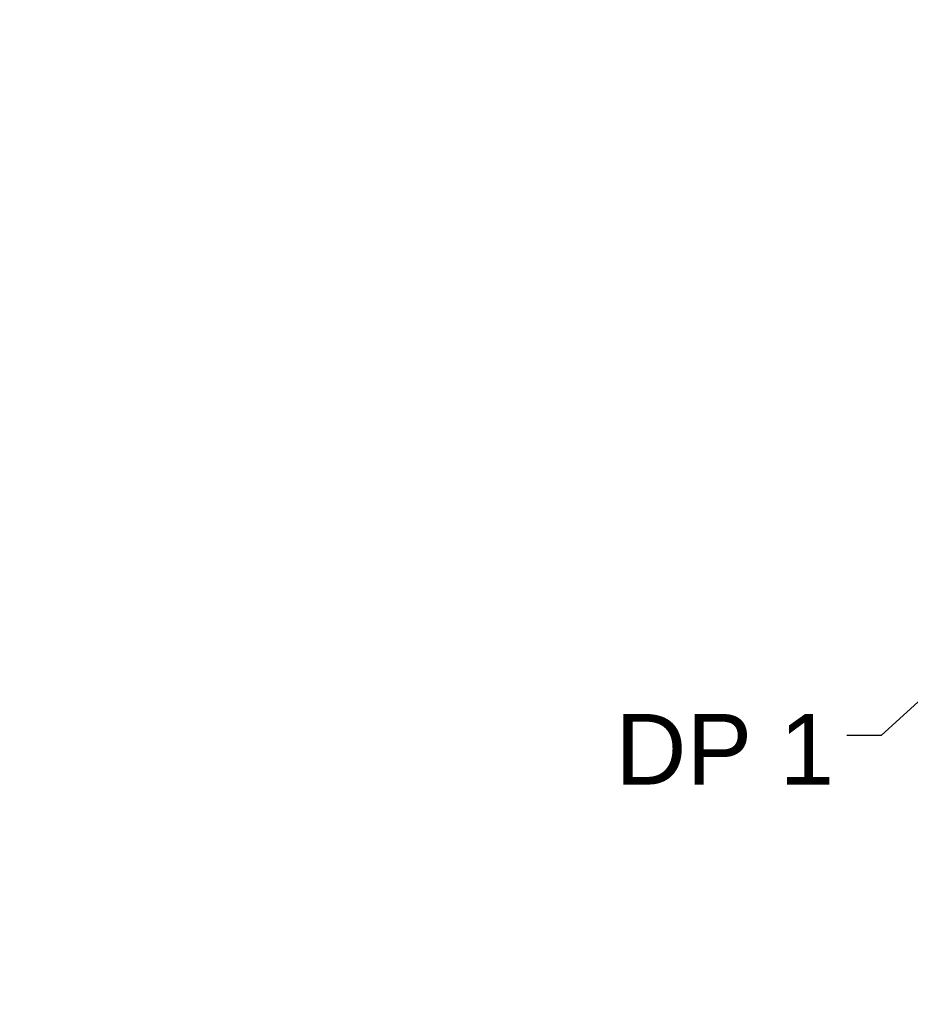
# Model space of a CAD drawing. Header units: millimetres. Extents: x 40090 to 187415, y -53271 to 40260.
# Tile 294 of 406: x 140760 to 142654, y 13480 to 15574. Entities that reach past the tile are written whole.
import ezdxf

# ---------------------------------------------------------------- set-up
doc = ezdxf.new("R2010")
doc.units = ezdxf.units.MM
for name, color, linetype in [('AVM_nárokLAN', 30, 'Continuous'), ('AVM_projektor', 6, 'Continuous'), ('AVM_sp_230VAC', 170, 'Continuous')]:
    doc.layers.add(name, color=color, linetype=linetype)
doc.styles.add('AVM', font='arial.ttf')
doc.styles.get("Standard").update_dxf_attribs({"font": 'arial.ttf'})
doc.dimstyles.new('AVM-1_50', dxfattribs={"dimscale": 40, "dimtxt": 2.5, "dimasz": 2.5, "dimexe": 1.25, "dimexo": 0.625, "dimtad": 1, "dimdec": 0, "dimrnd": 1, "dimtxsty": 'AVM', "dimcen": 2.5, "dimclrd": 256, "dimclre": 256, "dimclrt": 256, "dimadec": 0, "dimazin": 0, "dimtfac": 1, "dimtdec": 0, "dimtmove": 0, "dimatfit": 3, "dimfxl": 0, "dimarcsym": 0})

msp = doc.modelspace()

# ---------------------------------------------------------------- texts
at = {"layer": 'AVM_projektor', "insert": (142492.6, 14097.7), "char_height": 150, "width": 1361.318, "attachment_point": 3}
msp.add_mtext('DP 1', dxfattribs=at)

# ---------------------------------------------------------------- leaders
at = {"layer": 'AVM_nárokLAN', "annotation_type": 0, "has_hookline": 1, "hookline_direction": 0, "text_width": 4983.4}
msp.add_leader([(136352.7, 21330.2), (137349.8, 6665.4), (137449.8, 6665.4)], dimstyle='AVM-1_50', override={"dimgap": 0.625, "dimtad": 0}, dxfattribs=at)
at = {"layer": 'AVM_projektor', "annotation_type": 0, "has_hookline": 1, "hookline_direction": 1, "text_width": 411.2}
msp.add_leader([(142909.5, 14341), (142592, 14052.2), (142518.9, 14052.2)], dimstyle='AVM-1_50', override={"dimasz": 1.5, "dimgap": 0.625, "dimtad": 0, "dimclrd": 6}, dxfattribs=at)
at = {"layer": 'AVM_sp_230VAC', "annotation_type": 0, "has_hookline": 1, "hookline_direction": 0}
for points, text_width in [([(136317.8, 21428.9), (138801.1, 7355.8), (138901.1, 7355.8)], 4020.5), ([(138090.1, 19236), (140699.9, 11086.4), (140799.9, 11086.4)], 3632.3), ([(138090.1, 14949.6), (139688.7, 8001.5), (139788.7, 8001.5)], 3632.3)]:
    msp.add_leader(points, dimstyle='AVM-1_50', override={"dimgap": 0.625, "dimtad": 0}, dxfattribs=dict(at, text_width=text_width))

doc.saveas('drawing.dxf')
